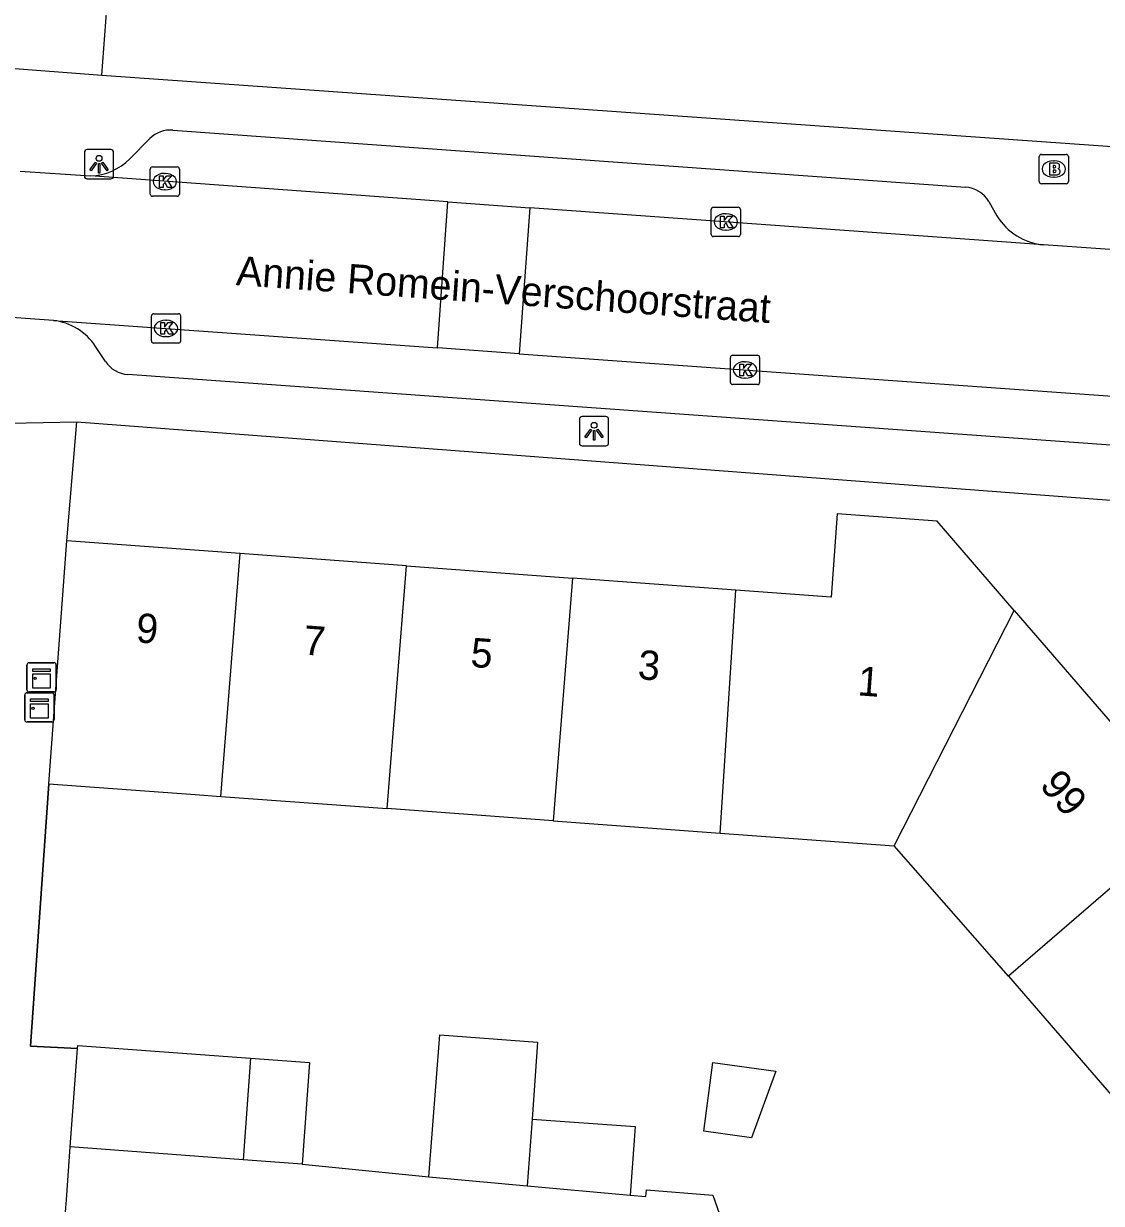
# Model space of a CAD drawing. Extents: x 160304 to 160954, y 383686 to 384161.
# Drawn here: x 160524.56 to 160561.37, y 383999.88 to 384040.18 of the extents above; entities that cross this region are included whole.
import ezdxf

# ---------------------------------------------------------------- set-up
doc = ezdxf.new("R2010")
doc.units = 0
for name, color, linetype in [('IMGEO_Brandkraan', 7, 'Continuous'), ('IMGEO_Kast', 7, 'Continuous'), ('IMGEO_Kolk', 7, 'Continuous'), ('IMGEO_Lichtpunt', 7, 'Continuous'), ('IMGEO_Muur', 7, 'Continuous'), ('IMGEO_Openbare_ruimte_label', 7, 'Continuous'), ('IMGEO_Pand', 7, 'Continuous'), ('IMGEO_Pand_nummerreeks', 7, 'Continuous'), ('IMGEO_Rijbaan_lokaal_open', 7, 'Continuous'), ('IMGEO_Voetpad_open', 7, 'Continuous')]:
    doc.layers.add(name, color=color, linetype=linetype)

msp = doc.modelspace()

# ---------------------------------------------------------------- linework, layer by layer
at = {"layer": 'IMGEO_Brandkraan'}
for p, q in [((160559.241, 384034.789), (160559.241, 384035.641)), ((160559.316, 384035.715), (160560.168, 384035.715)), ((160559.729, 384035.495), (160559.754, 384035.495)), ((160560.242, 384035.641), (160560.242, 384034.789)), ((160560.168, 384034.715), (160559.316, 384034.715)), ((160559.752, 384034.935), (160559.727, 384034.935))]:
    msp.add_line(p, q, dxfattribs=at)
for points in [[(160559.241, 384034.789), (160559.241, 384035.641)], [(160559.316, 384035.715), (160560.168, 384035.715)], [(160560.242, 384035.641), (160560.242, 384034.789)], [(160559.589, 384035.415), (160559.589, 384035.015), (160559.802, 384035.015)], [(160559.82, 384035.415), (160559.589, 384035.415)], [(160559.768, 384035.334), (160559.714, 384035.334), (160559.714, 384035.258)], [(160559.714, 384035.258), (160559.767, 384035.258)], [(160559.776, 384035.182), (160559.714, 384035.182), (160559.714, 384035.101)], [(160559.714, 384035.101), (160559.776, 384035.101)], [(160560.168, 384034.715), (160559.316, 384034.715)]]:
    msp.add_lwpolyline(points, dxfattribs=at)
for centre, radius, start, end in [((160559.318, 384035.639), 0.0765, 91.552, 178.448), ((160559.318, 384035.639), 0.0765, 91.552, 178.448), ((160560.166, 384035.639), 0.0765, 1.552, 88.448), ((160560.166, 384035.639), 0.0765, 1.552, 88.448), ((160559.769, 384035.296), 0.0379, 267.8285, 90.9355), ((160559.777, 384035.141), 0.0404, 269.8759, 90.5077), ((160559.824, 384035.27), 0.145, 59.4692, 91.5367), ((160559.849, 384035.317), 0.0922, 285.5137, 58.1501), ((160559.854, 384035.125), 0.105, 301.3115, 78.989), ((160559.318, 384034.791), 0.0765, 181.552, 268.448), ((160559.318, 384034.791), 0.0765, 181.552, 268.448), ((160559.808, 384035.266), 0.251, 268.6676, 293.5347), ((160560.166, 384034.791), 0.0765, 271.552, 358.448), ((160560.166, 384034.791), 0.0765, 271.552, 358.448)]:
    msp.add_arc(centre, radius, start, end, dxfattribs=at)
for centre, major_axis, ratio, start_param, end_param in [((160559.728, 384035.215), (-0.387, 0.002), 0.722429, 4.712389, 7.853982), ((160559.753, 384035.215), (-0.39, 0.002), 0.717154, 1.570796, 4.712389)]:
    msp.add_ellipse(centre, major_axis=major_axis, ratio=ratio, start_param=start_param, end_param=end_param, dxfattribs=at)
at = {"layer": 'IMGEO_Kast'}
for p, q in [((160524.677, 384017.425), (160524.677, 384018.266)), ((160524.677, 384018.266), (160524.677, 384017.425)), ((160524.752, 384018.35), (160525.593, 384018.35)), ((160525.593, 384018.35), (160524.752, 384018.35)), ((160525.677, 384018.275), (160525.677, 384017.434)), ((160525.677, 384017.434), (160525.677, 384018.275)), ((160525.602, 384017.35), (160524.761, 384017.35)), ((160524.761, 384017.35), (160525.602, 384017.35)), ((160524.602, 384016.4), (160524.602, 384017.241)), ((160524.602, 384017.241), (160524.602, 384016.4)), ((160524.677, 384017.325), (160525.518, 384017.325)), ((160525.518, 384017.325), (160524.677, 384017.325)), ((160525.602, 384017.25), (160525.602, 384016.409)), ((160525.602, 384016.409), (160525.602, 384017.25)), ((160525.527, 384016.325), (160524.686, 384016.325)), ((160524.686, 384016.325), (160525.527, 384016.325))]:
    msp.add_line(p, q, dxfattribs=at)
for points in [[(160524.872, 384018.14), (160525.472, 384018.14), (160525.472, 384018.055), (160524.872, 384018.055), (160524.872, 384018.14)], [(160524.872, 384017.965), (160525.472, 384017.965), (160525.472, 384017.476), (160524.872, 384017.476), (160524.872, 384017.965)], [(160524.797, 384017.115), (160525.397, 384017.115), (160525.397, 384017.03), (160524.797, 384017.03), (160524.797, 384017.115)], [(160524.797, 384016.94), (160525.397, 384016.94), (160525.397, 384016.451), (160524.797, 384016.451), (160524.797, 384016.94)]]:
    msp.add_lwpolyline(points, dxfattribs=at)
for centre in [(160524.956, 384017.814), (160524.881, 384016.789)]:
    msp.add_circle(centre, 0.0377, dxfattribs=at)
for centre, start, end in [((160524.755, 384018.272), 92.4484, 184.2845), ((160524.755, 384018.272), 92.4484, 184.2845), ((160525.599, 384018.272), 2.4484, 94.2845), ((160525.599, 384018.272), 2.4484, 94.2845), ((160524.755, 384017.428), 182.4484, 274.2845), ((160524.755, 384017.428), 182.4484, 274.2845), ((160525.599, 384017.428), 272.4484, 4.2845), ((160525.599, 384017.428), 272.4484, 4.2845), ((160524.68, 384017.247), 92.4484, 184.2845), ((160524.68, 384017.247), 92.4484, 184.2845), ((160525.524, 384017.247), 2.4484, 94.2845), ((160525.524, 384017.247), 2.4484, 94.2845), ((160524.68, 384016.403), 182.4484, 274.2845), ((160524.68, 384016.403), 182.4484, 274.2845), ((160525.524, 384016.403), 272.4484, 4.2845), ((160525.524, 384016.403), 272.4484, 4.2845)]:
    msp.add_arc(centre, 0.0779, start, end, dxfattribs=at)
at = {"layer": 'IMGEO_Kolk'}
for p, q in [((160528.884, 384034.361), (160528.884, 384035.213)), ((160528.959, 384035.287), (160529.811, 384035.287)), ((160529.372, 384035.067), (160529.397, 384035.067)), ((160529.885, 384035.213), (160529.885, 384034.361)), ((160529.811, 384034.287), (160528.959, 384034.287)), ((160529.395, 384034.507), (160529.37, 384034.507)), ((160548.116, 384033.909), (160548.968, 384033.909)), ((160548.041, 384032.983), (160548.041, 384033.835)), ((160548.529, 384033.689), (160548.554, 384033.689)), ((160549.042, 384033.835), (160549.042, 384032.983)), ((160548.552, 384033.129), (160548.527, 384033.129)), ((160548.968, 384032.909), (160548.116, 384032.909)), ((160528.999, 384030.269), (160529.851, 384030.269)), ((160528.924, 384029.343), (160528.924, 384030.195)), ((160529.412, 384030.049), (160529.437, 384030.049)), ((160529.925, 384030.195), (160529.925, 384029.343)), ((160529.435, 384029.489), (160529.41, 384029.489)), ((160529.851, 384029.269), (160528.999, 384029.269)), ((160548.695, 384027.927), (160548.695, 384028.779)), ((160548.77, 384028.853), (160549.622, 384028.853)), ((160549.183, 384028.633), (160549.208, 384028.633)), ((160549.696, 384028.779), (160549.696, 384027.927)), ((160549.622, 384027.853), (160548.77, 384027.853)), ((160549.206, 384028.073), (160549.181, 384028.073))]:
    msp.add_line(p, q, dxfattribs=at)
for points in [[(160528.884, 384034.361), (160528.884, 384035.213)], [(160528.959, 384035.287), (160529.811, 384035.287)], [(160529.885, 384035.213), (160529.885, 384034.361)], [(160529.205, 384034.987), (160529.328, 384034.987), (160529.328, 384034.836), (160529.458, 384034.987), (160529.622, 384034.987), (160529.476, 384034.836), (160529.629, 384034.587), (160529.477, 384034.587), (160529.392, 384034.751), (160529.328, 384034.684), (160529.328, 384034.587), (160529.205, 384034.587), (160529.205, 384034.987)], [(160529.811, 384034.287), (160528.959, 384034.287)], [(160548.116, 384033.909), (160548.968, 384033.909)], [(160548.041, 384032.983), (160548.041, 384033.835)], [(160548.362, 384033.609), (160548.485, 384033.609), (160548.485, 384033.458), (160548.615, 384033.609), (160548.779, 384033.609), (160548.633, 384033.458), (160548.786, 384033.209), (160548.634, 384033.209), (160548.549, 384033.373), (160548.485, 384033.306), (160548.485, 384033.209), (160548.362, 384033.209), (160548.362, 384033.609)], [(160549.042, 384033.835), (160549.042, 384032.983)], [(160548.968, 384032.909), (160548.116, 384032.909)], [(160528.999, 384030.269), (160529.851, 384030.269)], [(160528.924, 384029.343), (160528.924, 384030.195)], [(160529.245, 384029.969), (160529.368, 384029.969), (160529.368, 384029.818), (160529.498, 384029.969), (160529.662, 384029.969), (160529.516, 384029.818), (160529.669, 384029.569), (160529.517, 384029.569), (160529.432, 384029.733), (160529.368, 384029.666), (160529.368, 384029.569), (160529.245, 384029.569), (160529.245, 384029.969)], [(160529.925, 384030.195), (160529.925, 384029.343)], [(160529.851, 384029.269), (160528.999, 384029.269)], [(160548.695, 384027.927), (160548.695, 384028.779)], [(160548.77, 384028.853), (160549.622, 384028.853)], [(160549.696, 384028.779), (160549.696, 384027.927)], [(160549.016, 384028.553), (160549.139, 384028.553), (160549.139, 384028.402), (160549.269, 384028.553), (160549.433, 384028.553), (160549.287, 384028.402), (160549.44, 384028.153), (160549.288, 384028.153), (160549.203, 384028.317), (160549.139, 384028.25), (160549.139, 384028.153), (160549.016, 384028.153), (160549.016, 384028.553)], [(160549.622, 384027.853), (160548.77, 384027.853)]]:
    msp.add_lwpolyline(points, dxfattribs=at)
for centre, start, end in [((160528.961, 384035.211), 91.552, 178.448), ((160528.961, 384035.211), 91.552, 178.448), ((160529.809, 384035.211), 1.552, 88.448), ((160529.809, 384035.211), 1.552, 88.448), ((160528.961, 384034.363), 181.552, 268.448), ((160528.961, 384034.363), 181.552, 268.448), ((160529.809, 384034.363), 271.552, 358.448), ((160529.809, 384034.363), 271.552, 358.448), ((160548.118, 384033.833), 91.552, 178.448), ((160548.118, 384033.833), 91.552, 178.448), ((160548.966, 384033.833), 1.552, 88.448), ((160548.966, 384033.833), 1.552, 88.448), ((160548.118, 384032.985), 181.552, 268.448), ((160548.118, 384032.985), 181.552, 268.448), ((160548.966, 384032.985), 271.552, 358.448), ((160548.966, 384032.985), 271.552, 358.448), ((160529.001, 384030.193), 91.552, 178.448), ((160529.001, 384030.193), 91.552, 178.448), ((160529.849, 384030.193), 1.552, 88.448), ((160529.849, 384030.193), 1.552, 88.448), ((160529.001, 384029.345), 181.552, 268.448), ((160529.001, 384029.345), 181.552, 268.448), ((160529.849, 384029.345), 271.552, 358.448), ((160529.849, 384029.345), 271.552, 358.448), ((160548.772, 384028.777), 91.552, 178.448), ((160548.772, 384028.777), 91.552, 178.448), ((160549.62, 384028.777), 1.552, 88.448), ((160549.62, 384028.777), 1.552, 88.448), ((160548.772, 384027.929), 181.552, 268.448), ((160548.772, 384027.929), 181.552, 268.448), ((160549.62, 384027.929), 271.552, 358.448), ((160549.62, 384027.929), 271.552, 358.448)]:
    msp.add_arc(centre, 0.0765, start, end, dxfattribs=at)
for centre, major_axis, ratio, start_param, end_param in [((160529.371, 384034.787), (-0.387, 0.002), 0.722429, 4.712389, 7.853982), ((160529.396, 384034.787), (-0.39, 0.002), 0.717154, 1.570796, 4.712389), ((160548.528, 384033.409), (-0.387, 0.002), 0.722429, 4.712389, 7.853982), ((160548.553, 384033.409), (-0.39, 0.002), 0.717154, 1.570796, 4.712389), ((160529.411, 384029.769), (-0.387, 0.002), 0.722429, 4.712389, 7.853982), ((160529.436, 384029.769), (-0.39, 0.002), 0.717154, 1.570796, 4.712389), ((160549.182, 384028.353), (-0.387, 0.002), 0.722429, 4.712389, 7.853982), ((160549.207, 384028.353), (-0.39, 0.002), 0.717154, 1.570796, 4.712389)]:
    msp.add_ellipse(centre, major_axis=major_axis, ratio=ratio, start_param=start_param, end_param=end_param, dxfattribs=at)
at = {"layer": 'IMGEO_Lichtpunt'}
for p, q in [((160527.542, 384035.878), (160526.734, 384035.878)), ((160527.542, 384035.878), (160526.734, 384035.878)), ((160526.64, 384035.783), (160526.64, 384034.976)), ((160526.64, 384035.783), (160526.64, 384034.976)), ((160527.636, 384034.976), (160527.636, 384035.783)), ((160527.636, 384034.976), (160527.636, 384035.783)), ((160526.734, 384034.882), (160527.542, 384034.882)), ((160526.734, 384034.882), (160527.542, 384034.882)), ((160543.542, 384026.663), (160543.542, 384025.856)), ((160543.542, 384026.663), (160543.542, 384025.856)), ((160544.444, 384026.758), (160543.636, 384026.758)), ((160544.444, 384026.758), (160543.636, 384026.758)), ((160544.538, 384025.856), (160544.538, 384026.663)), ((160544.538, 384025.856), (160544.538, 384026.663)), ((160543.636, 384025.762), (160544.444, 384025.762)), ((160543.636, 384025.762), (160544.444, 384025.762))]:
    msp.add_line(p, q, dxfattribs=at)
for points in [[(160527.014, 384035.447), (160527.053, 384035.419), (160526.865, 384035.157), (160526.827, 384035.184), (160527.014, 384035.447)], [(160527.116, 384035.399), (160527.163, 384035.399), (160527.163, 384035.077), (160527.116, 384035.077), (160527.116, 384035.399)], [(160527.226, 384035.419), (160527.264, 384035.446), (160527.451, 384035.184), (160527.412, 384035.156), (160527.226, 384035.419)], [(160543.916, 384026.327), (160543.955, 384026.299), (160543.767, 384026.037), (160543.729, 384026.064), (160543.916, 384026.327)], [(160544.018, 384026.279), (160544.065, 384026.279), (160544.065, 384025.957), (160544.018, 384025.957), (160544.018, 384026.279)], [(160544.128, 384026.299), (160544.166, 384026.326), (160544.353, 384026.064), (160544.314, 384026.036), (160544.128, 384026.299)]]:
    msp.add_lwpolyline(points, dxfattribs=at)
for centre in [(160527.139, 384035.581), (160544.041, 384026.461)]:
    msp.add_circle(centre, 0.0994, dxfattribs=at)
for centre, start, end in [((160526.734, 384035.783), 90, 180), ((160526.734, 384035.783), 90, 180), ((160527.542, 384035.783), 0, 90), ((160527.542, 384035.783), 0, 90), ((160526.734, 384034.976), 180, 270), ((160526.734, 384034.976), 180, 270), ((160527.542, 384034.976), 270, 0), ((160527.542, 384034.976), 270, 360), ((160543.636, 384026.663), 90, 180), ((160543.636, 384026.663), 90, 180), ((160544.444, 384026.663), 0, 90), ((160544.444, 384026.663), 0, 90), ((160543.636, 384025.856), 180, 270), ((160543.636, 384025.856), 180, 270), ((160544.444, 384025.856), 270, 0), ((160544.444, 384025.856), 270, 360)]:
    msp.add_arc(centre, 0.0946, start, end, dxfattribs=at)
at = {"layer": 'IMGEO_Muur'}
msp.add_lwpolyline([(160525.428, 384014.213), (160524.792, 384005.245), (160526.404, 384005.17)], dxfattribs=at)
at = {"layer": 'IMGEO_Pand'}
for points in [[(160558.392, 384020.13), (160555.755, 384023.187), (160552.345, 384023.437), (160552.137, 384020.594), (160548.888, 384020.833)], [(160525.428, 384014.213), (160526.037, 384022.511)], [(160531.953, 384022.076), (160526.037, 384022.511)], [(160531.302, 384013.782), (160531.953, 384022.076)], [(160537.633, 384021.659), (160531.953, 384022.076)], [(160536.981, 384013.365), (160537.633, 384021.659)], [(160537.633, 384021.659), (160543.309, 384021.242)], [(160543.309, 384021.242), (160542.649, 384012.948)], [(160548.888, 384020.833), (160543.309, 384021.242)], [(160548.348, 384012.529), (160548.888, 384020.833)], [(160554.286, 384012.093), (160558.392, 384020.13)], [(160558.392, 384020.13), (160564.484, 384013.069)], [(160525.428, 384014.213), (160530.415, 384013.847), (160531.302, 384013.782)], [(160531.302, 384013.782), (160536.981, 384013.365)], [(160542.649, 384012.948), (160536.981, 384013.365)], [(160542.649, 384012.948), (160548.348, 384012.529)], [(160564.484, 384013.069), (160558.196, 384007.637)], [(160548.348, 384012.529), (160554.286, 384012.093)], [(160558.196, 384007.637), (160554.286, 384012.093)], [(160558.196, 384007.637), (160561.911, 384003.332)], [(160538.402, 384000.781), (160538.777, 384005.639), (160542.11, 384005.382), (160541.923, 384002.758)], [(160526.404, 384005.17), (160526.412, 384005.276), (160532.305, 384004.843)], [(160526.157, 384001.805), (160526.404, 384005.17)], [(160532.305, 384004.843), (160532.054, 384001.372)], [(160532.305, 384004.843), (160534.327, 384004.694), (160534.073, 384001.224)], [(160549.422, 384002.12), (160547.788, 384002.344), (160548.094, 384004.693), (160550.253, 384004.398), (160549.422, 384002.12)], [(160541.923, 384002.758), (160541.761, 384000.478)], [(160541.923, 384002.758), (160545.446, 384002.508), (160545.423, 384002.185), (160545.279, 384000.164)], [(160532.054, 384001.372), (160526.157, 384001.805)], [(160534.073, 384001.224), (160532.054, 384001.372)], [(160538.402, 384000.781), (160541.761, 384000.478)], [(160541.761, 384000.478), (160545.279, 384000.164)]]:
    msp.add_lwpolyline(points, dxfattribs=at)
at = {"layer": 'IMGEO_Rijbaan_lokaal_open'}
for points in [[(160524.445, 384035.141), (160526.85, 384034.98)], [(160539.053, 384034.09), (160526.85, 384034.98)], [(160538.695, 384029.106), (160539.053, 384034.09)], [(160539.053, 384034.09), (160541.846, 384033.889)], [(160541.846, 384033.889), (160541.488, 384028.906)], [(160559.384, 384032.627), (160541.846, 384033.889)], [(160561.983, 384032.44), (160559.384, 384032.627)], [(160525.582, 384030.043), (160523.351, 384030.205)], [(160525.582, 384030.043), (160538.695, 384029.106)], [(160541.488, 384028.906), (160538.695, 384029.106)], [(160541.488, 384028.906), (160570.205, 384026.85)]]:
    msp.add_lwpolyline(points, dxfattribs=at)
at = {"layer": 'IMGEO_Voetpad_open'}
for points in [[(160527.234, 384038.426), (160527.543, 384042.533)], [(160523.822, 384038.679), (160527.234, 384038.426)], [(160527.234, 384038.426), (160562.223, 384035.951)], [(160529.655, 384036.545), (160556.726, 384034.597)], [(160528.191, 384035.568), (160528.875, 384036.254)], [(160557.519, 384034.102), (160557.8, 384033.617)], [(160527.357, 384028.645), (160527.019, 384029.157)], [(160567.23, 384025.383), (160528.12, 384028.197)], [(160522.919, 384026.511), (160526.375, 384026.574)], [(160526.037, 384022.511), (160526.375, 384026.574)], [(160526.375, 384026.574), (160563.188, 384023.793), (160567.161, 384022.807)], [(160526.404, 384005.17), (160524.792, 384005.245), (160525.428, 384014.213)], [(160525.998, 383999.592), (160526.027, 384000), (160526.157, 384001.805)], [(160534.073, 384001.224), (160538.402, 384000.781)], [(160545.279, 384000.164), (160545.808, 384000.116), (160545.829, 384000.347), (160548.095, 384000.159), (160549.241, 383996.917)]]:
    msp.add_lwpolyline(points, dxfattribs=at)
for centre, radius, start, end in [((160529.581, 384035.553), 0.995, 85.7193, 135.1995), ((160526.772, 384036.981), 2.003, 272.237, 315.1159), ((160556.655, 384033.601), 0.999, 30.1228, 85.9314), ((160559.575, 384034.694), 2.076, 211.2571, 264.7321), ((160525.35, 384028.058), 1.998, 33.3556, 83.3316), ((160528.192, 384029.193), 0.999, 213.2869, 265.874)]:
    msp.add_arc(centre, radius, start, end, dxfattribs=at)

# ---------------------------------------------------------------- texts
at = {"layer": 'IMGEO_Openbare_ruimte_label'}
msp.add_text('Annie Romein-Verschoorstraat', height=1, rotation=355.9266, dxfattribs=at).set_placement((160531.798, 384031.252))
at = {"layer": 'IMGEO_Pand_nummerreeks'}
for s, rotation, p in [('9', 355.8002, (160528.378, 384019.05)), ('7', 355.8002, (160534.091, 384018.631)), ('5', 355.8002, (160539.803, 384018.211)), ('3', 355.8002, (160545.516, 384017.792)), ('1', 355.7696, (160553.022, 384017.238)), ('99', 310.7839, (160559.224, 384014.144))]:
    msp.add_text(s, height=1, rotation=rotation, dxfattribs=at).set_placement(p)

doc.saveas('drawing.dxf')
